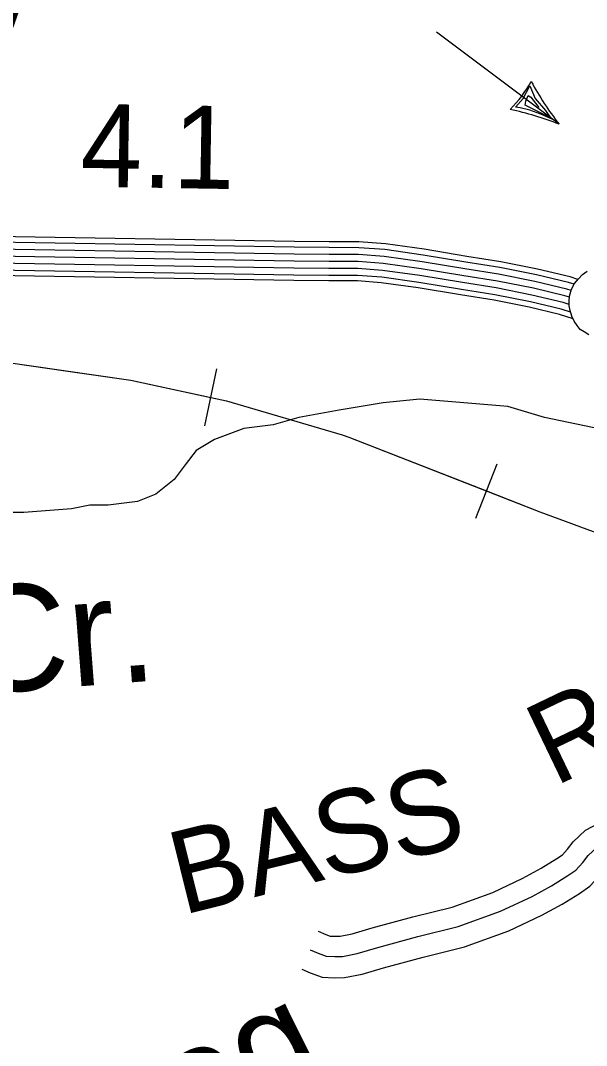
# Model space of a CAD drawing. Extents: x 1788175 to 1969470, y 584502 to 738744.
# Drawn here: x 1917533 to 1920058, y 639103 to 643678 of the extents above; entities that cross this region are included whole.
import ezdxf

# ---------------------------------------------------------------- set-up
doc = ezdxf.new("R2010")
doc.units = 0
for name, color, linetype in [('DESIGN - CONTOURS - Intermediate with optional Text', 7, 'Continuous'), ('DESIGN - DRAINAGE - Bridges and Cross Drains Size Text', 7, 'Continuous'), ('DESIGN - ROW - Right-of-Way and Easement Labels', 7, 'Continuous'), ('DESIGN - TRAFFIC CONTROL PERMANENT - Signalization', 7, 'Continuous'), ('DESIGN - TRANSPORTATION - Text', 7, 'Continuous'), ('DESIGN - UTILITIES - Cable (Overhead) with Text', 7, 'Continuous'), ('SURVEY - CENTERLINE - Preliminary Text', 7, 'Continuous'), ('SURVEY - PROPERTY - Owners', 7, 'Continuous'), ('SURVEY - VEGETATION - Features with Text', 7, 'Continuous')]:
    doc.layers.add(name, color=color, linetype=linetype)

msp = doc.modelspace()

# ---------------------------------------------------------------- linework, layer by layer
at = {"layer": 'DESIGN - CONTOURS - Intermediate with optional Text'}
for p, q in [((1918354.6, 641868.7), (1918409.3, 642122.9)), ((1919564.8, 641456.8), (1919659.4, 641698.9))]:
    msp.add_line(p, q, dxfattribs=at)
for points in [[(1915103.1, 642278.1), (1916255.7, 642285), (1916700.1, 642236), (1917415.3, 642160.1), (1918024.7, 642072.7), (1918452.1, 641980.7), (1918968.3, 641827.9), (1918997.3, 641818)], [(1917078.3, 642195.9), (1917415.3, 642160.1), (1917733.2, 642114.5)], [(1917733.2, 642114.5), (1918024.7, 642072.7), (1918382, 641995.8)], [(1918382, 641995.8), (1918452.1, 641980.7), (1918968.3, 641827.9), (1918997.3, 641818)], [(1918997.3, 641818), (1919849.7, 641485), (1920144.7, 641376), (1920443.6, 641331), (1920642.9, 641318.1), (1920845.4, 641321.3), (1921238, 641341), (1921651.3, 641416.2), (1921997, 641528.9), (1922237.4, 641634.2), (1922686.8, 641901), (1922779.2, 641937.4), (1923064, 642002.6)], [(1918997.3, 641818), (1919612.1, 641577.9)], [(1919612.1, 641577.9), (1919849.7, 641485), (1920144.7, 641376), (1920234.1, 641362.5)]]:
    msp.add_lwpolyline(points, dxfattribs=at)
at = {"layer": 'DESIGN - TRANSPORTATION - Text'}
msp.add_lwpolyline([(1920262.7, 641824.7), (1919870.2, 641906.5), (1919706.7, 641955.5), (1919314.2, 641988.2), (1919150.6, 641971.9), (1918954.4, 641939.2), (1918774.5, 641906.5), (1918660, 641873.8), (1918529.2, 641857.4), (1918398.3, 641808.4), (1918316.6, 641759.3), (1918267.5, 641693.9), (1918218.4, 641628.5), (1918136.7, 641563), (1918054.9, 641530.3), (1917924.1, 641514), (1917842.3, 641514), (1917760.5, 641497.6), (1917547.9, 641481.3), (1917482.5, 641481.3)], dxfattribs=at)
at = {"layer": 'DESIGN - UTILITIES - Cable (Overhead) with Text'}
for p, q in [((1919935.6, 643214.8), (1919388.2, 643625.4)), ((1919775.4, 643329.8), (1919805.2, 643385.5)), ((1919805.2, 643385.5), (1919828.3, 643329.8)), ((1919787, 643317.1), (1919797, 643342.7)), ((1919797, 643342.7), (1919810.1, 643335.5)), ((1919740.9, 643290.8), (1919775.4, 643329.8)), ((1919784.9, 643300.2), (1919787, 643317.1)), ((1919896.8, 643242.8), (1919784.9, 643300.2)), ((1919810.1, 643335.5), (1919829.8, 643308.8)), ((1919828.3, 643329.8), (1919874.5, 643276.6)), ((1919829.8, 643308.8), (1919845.5, 643289.2)), ((1919761.6, 643288.5), (1919740.9, 643290.8)), ((1919804.8, 643277.3), (1919761.6, 643288.5)), ((1919854.2, 643260.2), (1919804.8, 643277.3)), ((1919907.5, 643236), (1919854.2, 643260.2)), ((1919874.5, 643276.6), (1919896.8, 643242.8))]:
    msp.add_line(p, q, dxfattribs=at)
for centre, radius, start, end in [((1919342.9, 643659.4), 532.3, 314.7007, 331.5591), ((1921030.4, 644065.5), 1386.4, 208.4092, 217.8477), ((1919377.3, 641766.5), 1552.3, 68.9175, 77.3453)]:
    msp.add_arc(centre, radius, start, end, dxfattribs=at)
at = {"layer": 'SURVEY - CENTERLINE - Preliminary Text'}
for points in [[(1920019.3, 642522.5), (1919984.9, 642533.3), (1919839.8, 642568.5), (1919675.9, 642600.9), (1919524.1, 642625), (1919332.9, 642656.5), (1919160.8, 642680.7), (1919042.6, 642689.5), (1918909.8, 642689.7), (1918754.4, 642691.5), (1917330.3, 642715.2)], [(1919988.7, 642472.6), (1919969.7, 642478.6), (1919827.6, 642513.1), (1919665.9, 642545.1), (1919515.1, 642569), (1919324.4, 642600.4), (1919154.7, 642624.2), (1919040.4, 642632.8), (1918909.4, 642633), (1918753.6, 642634.8), (1917329.3, 642658.5)], [(1920002.6, 642500.8), (1919978, 642508.5), (1919834.2, 642543.3), (1919671.4, 642575.6), (1919520, 642599.6), (1919329, 642631.1), (1919158, 642655.1), (1919041.6, 642663.8), (1918909.6, 642664), (1918754.1, 642665.8), (1917329.8, 642689.5)], [(1919982, 642442.2), (1919961.4, 642448.7), (1919820.9, 642482.8), (1919660.5, 642514.5), (1919510.1, 642538.4), (1919319.7, 642569.8), (1919151.4, 642593.4), (1919039.3, 642601.8), (1918909.2, 642602), (1918753.2, 642603.8), (1917328.7, 642627.5)], [(1919987, 642375.7), (1919944.7, 642389), (1919807.6, 642422.2), (1919649.6, 642453.5), (1919500.2, 642477.2), (1919310.4, 642508.5), (1919144.7, 642531.7), (1919036.9, 642539.8), (1918908.8, 642540), (1918752.3, 642541.8), (1917327.6, 642565.5)], [(1919980.6, 642410.2), (1919953, 642418.9), (1919814.2, 642452.5), (1919655, 642484), (1919505.2, 642507.8), (1919315, 642539.1), (1919148.1, 642562.6), (1919038.1, 642570.8), (1918909, 642571), (1918752.8, 642572.8), (1917328.2, 642596.5)], [(1919997.8, 642346.4), (1919938.1, 642365.1), (1919802.3, 642398.1), (1919645.2, 642429.2), (1919496.3, 642452.8), (1919306.6, 642484), (1919142.1, 642507.1), (1919036, 642515.1), (1918908.7, 642515.3), (1918752, 642517.1), (1917327.2, 642540.8)]]:
    msp.add_lwpolyline(points, dxfattribs=at)
at = {"layer": 'SURVEY - PROPERTY - Owners'}
for points in [[(1918860.2, 639613.5), (1918894.4, 639598.8), (1918914.9, 639591.2), (1918936, 639590.3), (1918959.4, 639590.7), (1919013, 639601.2), (1919101.6, 639627.7), (1919283.1, 639676.9), (1919458.8, 639720.6), (1919639.7, 639786.4), (1919774.4, 639849.5), (1919855.3, 639894.3), (1919925, 639937.1), (1919950.3, 639954.5), (1919972.4, 639978.7), (1919998.2, 640011.9), (1920053.5, 640063.5), (1920113.4, 640095.8), (1920195, 640129.8), (1920328.3, 640193.9), (1920847.9, 640408.8)], [(1918824.5, 639530.1), (1918860.7, 639514.6), (1918896.9, 639501.1), (1918934.9, 639499.6), (1918968.9, 639500.1), (1919034.8, 639513.1), (1919126.4, 639540.4), (1919305.9, 639589.1), (1919485.3, 639633.7), (1919674.5, 639702.5), (1919815.7, 639768.7), (1919901.1, 639816), (1919974.5, 639861.1), (1920010.2, 639885.6), (1920041.8, 639920.1), (1920065.4, 639950.5), (1920106.9, 639989.2), (1920152.6, 640013.9), (1920232.2, 640047), (1920365.4, 640111.1), (1920806.3, 640293.5)], [(1918787.4, 639443.4), (1918825.6, 639427), (1918878.1, 639407.4), (1918933.8, 639405.3), (1918978.8, 639405.9), (1919057.4, 639421.4), (1919152.3, 639449.7), (1919329.6, 639497.8), (1919512.9, 639543.4), (1919710.7, 639615.4), (1919858.6, 639684.6), (1919948.6, 639734.5), (1920025.9, 639782), (1920072.5, 639814), (1920113.9, 639859.3), (1920135.2, 639886.7), (1920162.3, 639911.9), (1920193.2, 639928.6), (1920270.7, 639961), (1920403.8, 640024.9), (1920842.4, 640206.4)]]:
    msp.add_lwpolyline(points, dxfattribs=at)
at = {"layer": 'SURVEY - VEGETATION - Features with Text'}
msp.add_lwpolyline([(1920067.7, 642275.5), (1920047.7, 642287.7), (1920030.2, 642299.1), (1920015.9, 642316.4), (1920002.1, 642336.4), (1919993, 642357.6), (1919984.6, 642382.9), (1919980.7, 642404.9), (1919980.5, 642425.3), (1919982.5, 642446.7), (1919991.5, 642478), (1920005, 642503.9), (1920021.5, 642525.4), (1920040.7, 642544.6), (1920061.5, 642559.2)], dxfattribs=at)

# ---------------------------------------------------------------- texts
at = {"layer": 'DESIGN - DRAINAGE - Bridges and Cross Drains Size Text'}
for s, rotation, p in [('Cr.', 4.3997, (1917303.8, 640668.1)), ('Log', 26.5651, (1917965.6, 638508.6))]:
    msp.add_text(s, height=475, rotation=rotation, dxfattribs=at).set_placement(p)
at = {"layer": 'DESIGN - ROW - Right-of-Way and Easement Labels'}
for s, rotation, p in [('RD.', 25.6642, (1919915.1, 640257.3)), ('BASS', 13.9672, (1918254.7, 639684.5))]:
    msp.add_text(s, height=370, rotation=rotation, dxfattribs=at).set_placement(p)
at = {"layer": 'DESIGN - TRAFFIC CONTROL PERMANENT - Signalization'}
msp.add_text('4.1', height=369.6, rotation=359.0462, dxfattribs=at).set_placement((1917798.5, 642936.7))
at = {"layer": 'SURVEY - VEGETATION - Features with Text'}
msp.add_text('VaI Iey', height=528, dxfattribs=at).set_placement((1915431.1, 643599.4))

doc.saveas('drawing.dxf')
